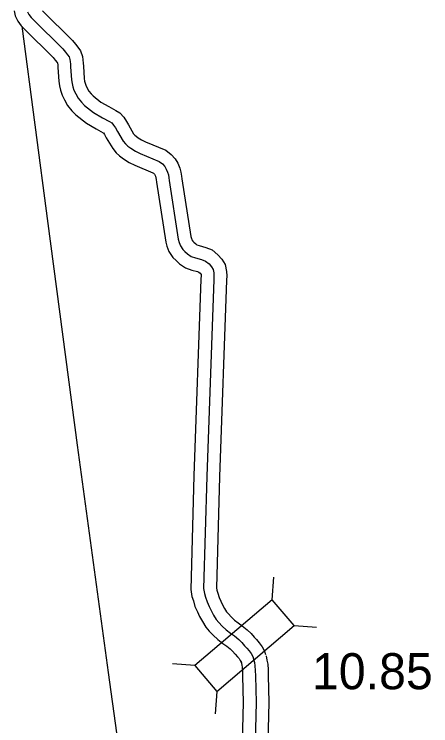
# Model space of a CAD drawing. Extents: x -83719 to 153526, y -11835 to 11446.
# Drawn here: x 4722.2 to 4884.6, y 23.2 to 300.9 of the extents above; entities that cross this region are included whole.
import ezdxf

# ---------------------------------------------------------------- set-up
doc = ezdxf.new("R2010")
doc.units = 0
for name, color, linetype in [('Level 1', 7, 'Continuous'), ('Level 10', 7, 'Continuous'), ('Level 20', 7, 'Continuous'), ('Level 58', 7, 'Continuous'), ('Level 59', 7, 'Continuous')]:
    doc.layers.add(name, color=color, linetype=linetype)

msp = doc.modelspace()

# ---------------------------------------------------------------- linework, layer by layer
at = {"layer": 'Level 1'}
msp.add_lwpolyline([(4725.12, 296.19), (4735.27, 219.16), (4746.69, 132.68), (4758.8, 43.97), (4770.15, -38.97)], dxfattribs=at)
at = {"layer": 'Level 10'}
for points in [[(4722.15, 302.21), (4722.55, 300.27), (4723.56, 298.22), (4724.88, 296.38), (4726.15, 295.12), (4737.35, 284.06), (4738.16, 283.01), (4738.92, 282.07), (4739.02, 281.93), (4739.03, 281.86), (4739.11, 281.11), (4739.15, 280.08), (4739.5, 274.74), (4739.77, 272.91), (4740.17, 271.26), (4740.8, 269.27), (4741.75, 267.46), (4742.98, 265.33), (4744.59, 263.25), (4746.17, 261.6), (4750.28, 258.33), (4754.11, 256.15), (4756.79, 254.67), (4756.93, 254.58), (4757.28, 253.99), (4758.02, 252.67), (4760.55, 248.43), (4761.9, 246.85), (4763.15, 245.66), (4764.73, 244.45), (4766.96, 243.07), (4769.22, 241.97), (4776.22, 239.03), (4776.51, 238.81), (4776.83, 238.44), (4776.99, 238.19), (4777.22, 237.63), (4777.39, 237.04), (4777.52, 236.33), (4777.62, 235.33), (4781.22, 211.99), (4781.71, 210.31), (4782.41, 208.24), (4784.05, 205.9), (4785.24, 204.72), (4786.64, 203.42), (4788.94, 201.85), (4791.42, 201.04), (4793.58, 200.44), (4794.11, 200.22), (4794.62, 199.81), (4795, 199.37), (4795, 199.35), (4795.02, 198.89), (4794.94, 197.54), (4792.21, 120.66), (4790.99, 76.36), (4791.45, 73.64), (4792.01, 71.95), (4792.62, 69.77), (4793.57, 67.66), (4794.43, 65.84), (4795.54, 63.84), (4796.86, 61.7), (4798.2, 60.15), (4799.67, 58.54), (4801.58, 56.81), (4803.5, 55.29), (4805.05, 54.21), (4806.35, 53.16), (4807.19, 52.32), (4808.24, 51.09), (4809.2, 50.08), (4809.79, 49.4), (4810.27, 48.7), (4810.54, 48.21), (4810.76, 47.62)], [(4733.18, 302.23), (4744.86, 290.7), (4746, 289.22), (4746.91, 288.11), (4747.98, 286.57), (4748.77, 284.45), (4748.96, 283.06), (4749.09, 281.82), (4749.14, 280.58), (4749.45, 275.8), (4749.59, 274.83), (4749.81, 273.95), (4750.06, 273.15), (4750.51, 272.29), (4751.3, 270.91), (4752.17, 269.8), (4752.93, 269), (4755.9, 266.64), (4759.02, 264.86), (4761.81, 263.31), (4763.36, 262.37), (4764.92, 260.69), (4765.93, 259.02), (4766.68, 257.67), (4768.71, 254.28), (4769.17, 253.73), (4769.66, 253.27), (4770.42, 252.69), (4771.8, 251.83), (4773.34, 251.08), (4781.21, 247.78), (4783.31, 246.21), (4784.87, 244.45), (4785.92, 242.78), (4786.7, 240.88), (4787.14, 239.28), (4787.43, 237.72), (4787.54, 236.59), (4791, 214.18), (4791.25, 213.33), (4791.43, 212.8), (4791.74, 212.36), (4792.16, 211.94), (4792.9, 211.26), (4793.4, 210.91), (4794.31, 210.61), (4796.89, 209.9), (4799.29, 208.88), (4801.59, 207.04), (4803.14, 205.24), (4804.43, 203.18), (4804.97, 200.52), (4805.03, 198.78), (4804.93, 197.06), (4802.2, 120.34), (4801.02, 77.05), (4801.18, 76.05), (4801.57, 74.88), (4802.05, 73.19), (4802.65, 71.85), (4803.33, 70.41), (4804.18, 68.88), (4804.94, 67.64), (4805.67, 66.8), (4806.74, 65.63), (4808.05, 64.44), (4809.47, 63.32), (4811.06, 62.21), (4813.03, 60.62), (4814.53, 59.13), (4815.69, 57.77), (4816.61, 56.8), (4817.69, 55.55), (4818.82, 53.93), (4819.69, 52.3), (4820.15, 51.03)], [(4820.32, 50.46), (4820.7, 48.83), (4820.97, 47.2), (4821.14, 45.05), (4821.19, 42.74), (4821.46, 32.27), (4819.38, -50.7)], [(4810.59, 48.19), (4810.89, 46.88), (4811.04, 45.99), (4811.15, 44.54), (4811.19, 42.51), (4811.45, 32.26), (4809.39, -50.36)]]:
    msp.add_lwpolyline(points, dxfattribs=at)
at = {"layer": 'Level 20'}
for p, q in [((4822.7, 72.35), (4823.39, 81.13)), ((4831.27, 62.32), (4840.05, 61.63)), ((4792.59, 46.63), (4783.82, 47.32)), ((4801.16, 36.6), (4800.48, 27.82))]:
    msp.add_line(p, q, dxfattribs=at)
msp.add_lwpolyline([(4822.7, 72.35), (4792.59, 46.63), (4801.16, 36.6), (4831.27, 62.32)], close=True, dxfattribs=at)
at = {"layer": 'Level 59'}
for points in [[(4727.32, 301.9), (4727.86, 300.8), (4728.7, 299.64), (4729.67, 298.68), (4741.11, 287.38), (4742.08, 286.12), (4742.92, 285.09), (4743.52, 284.23), (4743.89, 283.23), (4744, 282.46), (4744.1, 281.46), (4744.14, 280.33), (4744.47, 275.27), (4744.68, 273.87), (4744.99, 272.6), (4745.43, 271.21), (4746.13, 269.88), (4747.14, 268.12), (4748.38, 266.53), (4749.55, 265.3), (4753.09, 262.49), (4756.56, 260.51), (4759.3, 258.99), (4760.17, 258.46), (4760.9, 257.66), (4761.61, 256.5), (4762.35, 255.17), (4764.63, 251.35), (4765.54, 250.29), (4766.41, 249.46), (4767.57, 248.57), (4769.38, 247.45), (4771.28, 246.53), (4778.71, 243.4), (4779.91, 242.51), (4780.85, 241.45), (4781.45, 240.49), (4781.96, 239.26), (4782.27, 238.16), (4782.47, 237.03), (4782.58, 235.96), (4786.11, 213.08), (4786.48, 211.82), (4786.92, 210.52), (4787.89, 209.13), (4788.7, 208.33), (4789.77, 207.34), (4791.17, 206.38), (4792.87, 205.82), (4795.23, 205.17), (4796.7, 204.55), (4798.1, 203.42), (4799.11, 202.26), (4799.71, 201.3), (4799.99, 199.93), (4800.03, 198.83), (4799.94, 197.3), (4797.21, 120.5), (4796.01, 76.71), (4796.32, 74.84), (4796.79, 73.41), (4797.33, 71.48), (4798.11, 69.75), (4798.88, 68.12), (4799.86, 66.36), (4800.9, 64.67), (4801.94, 63.48), (4803.21, 62.08), (4804.81, 60.63), (4806.48, 59.3), (4808.05, 58.21), (4809.69, 56.89), (4810.86, 55.73), (4811.97, 54.43), (4812.9, 53.44), (4813.74, 52.48), (4814.55, 51.32), (4815.12, 50.25), (4815.46, 49.32)], [(4815.46, 49.32), (4815.8, 47.86), (4816, 46.59), (4816.15, 44.79), (4816.19, 42.63), (4816.46, 32.26), (4814.26, -55.63)]]:
    msp.add_lwpolyline(points, dxfattribs=at)

# ---------------------------------------------------------------- texts
at = {"layer": 'Level 58'}
msp.add_text('10.85', height=14.08, dxfattribs=at).set_placement((4838.23, 37.43))

doc.saveas('drawing.dxf')
